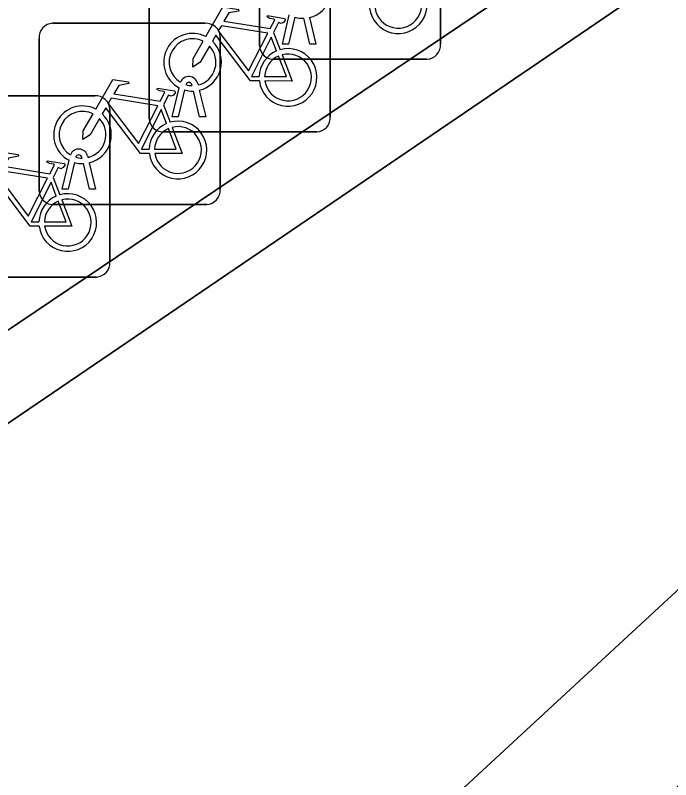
# Model space of a CAD drawing. Extents: x 161087 to 161926, y 382572 to 383873.
# Drawn here: x 161576.392 to 161580.007, y 382946.578 to 382950.793 of the extents above; entities that cross this region are included whole.
import ezdxf

# ---------------------------------------------------------------- set-up
doc = ezdxf.new("R2010")
doc.units = 0
for name, color, linetype in [('IMGEO_Fietsenrek', 7, 'Continuous'), ('IMGEO_Muur', 7, 'Continuous'), ('IMGEO_Voetgangersgebied_open', 7, 'Continuous'), ('IMGEO_Voetpad_op_trap', 7, 'Continuous'), ('IMGEO_Voetpad_open', 7, 'Continuous')]:
    doc.layers.add(name, color=color, linetype=linetype)

msp = doc.modelspace()

# ---------------------------------------------------------------- linework, layer by layer
at = {"layer": 'IMGEO_Fietsenrek'}
for p, q in [((161577.7385, 382950.6249), (161577.7385, 382951.4658)), ((161577.7385, 382951.4658), (161577.7385, 382950.6249)), ((161578.7375, 382951.4751), (161578.7375, 382950.6342)), ((161578.7375, 382950.6342), (161578.7375, 382951.4751)), ((161578.1295, 382951.0741), (161578.1295, 382950.2332)), ((161578.1295, 382950.2332), (161578.1295, 382951.0741)), ((161577.1305, 382950.2239), (161577.1305, 382951.0648)), ((161577.1305, 382951.0648), (161577.1305, 382950.2239)), ((161577.8655, 382950.6343), (161577.9038, 382950.7943)), ((161577.9342, 382950.7821), (161577.8989, 382950.6343)), ((161578.017, 382950.6343), (161577.9831, 382950.776)), ((161578.0154, 382950.7803), (161578.0504, 382950.6343)), ((161576.5979, 382950.7485), (161577.4388, 382950.7485)), ((161577.4388, 382950.7485), (161576.5979, 382950.7485)), ((161577.8172, 382950.6982), (161577.8535, 382950.603)), ((161576.5235, 382949.8239), (161576.5235, 382950.6648)), ((161576.5235, 382950.6648), (161576.5235, 382949.8239)), ((161577.5225, 382950.6741), (161577.5225, 382949.8332)), ((161577.5225, 382949.8332), (161577.5225, 382950.6741)), ((161577.8989, 382950.6343), (161577.8655, 382950.6343)), ((161578.0504, 382950.6343), (161578.017, 382950.6343)), ((161578.6631, 382950.5505), (161577.8222, 382950.5505)), ((161577.8222, 382950.5505), (161578.6631, 382950.5505)), ((161577.2575, 382950.2333), (161577.2958, 382950.3933)), ((161577.3679, 382950.4049), (161577.3669, 382950.4092)), ((161577.3986, 382950.4164), (161577.4004, 382950.4085)), ((161577.3262, 382950.3811), (161577.2909, 382950.2333)), ((161577.409, 382950.2333), (161577.3751, 382950.375)), ((161577.4074, 382950.3793), (161577.4424, 382950.2333)), ((161575.9899, 382950.3485), (161576.8308, 382950.3485)), ((161576.8308, 382950.3485), (161575.9899, 382950.3485)), ((161576.9145, 382950.2741), (161576.9145, 382949.4332)), ((161576.9145, 382949.4332), (161576.9145, 382950.2741)), ((161577.2102, 382950.2982), (161577.2465, 382950.203)), ((161577.2909, 382950.2333), (161577.2575, 382950.2333)), ((161577.4424, 382950.2333), (161577.409, 382950.2333)), ((161578.0551, 382950.1495), (161577.2142, 382950.1495)), ((161577.2142, 382950.1495), (161578.0551, 382950.1495)), ((161576.7916, 382950.0164), (161576.7934, 382950.0085)), ((161576.6505, 382949.8333), (161576.6888, 382949.9933)), ((161576.7192, 382949.9811), (161576.6839, 382949.8333)), ((161576.7609, 382950.0049), (161576.7599, 382950.0092)), ((161576.802, 382949.8333), (161576.7681, 382949.975)), ((161576.8004, 382949.9793), (161576.8354, 382949.8333)), ((161576.6022, 382949.8982), (161576.6385, 382949.803)), ((161576.6839, 382949.8333), (161576.6505, 382949.8333)), ((161576.8354, 382949.8333), (161576.802, 382949.8333)), ((161577.4481, 382949.7495), (161576.6072, 382949.7495)), ((161576.6072, 382949.7495), (161577.4481, 382949.7495)), ((161576.8401, 382949.3495), (161575.9992, 382949.3495)), ((161575.9992, 382949.3495), (161576.8401, 382949.3495))]:
    msp.add_line(p, q, dxfattribs=at)
for points in [[(161577.4431, 382950.6752), (161577.5378, 382950.8387), (161577.624, 382950.8249), (161577.6257, 382950.8162), (161577.5696, 382950.8053), (161577.5434, 382950.76), (161577.7986, 382950.7192)], [(161577.7986, 382950.7192), (161577.8236, 382950.768), (161577.8185, 382950.772), (161577.7953, 382950.7757), (161577.7826, 382950.7832), (161577.7816, 382950.7863), (161577.7838, 382950.7909), (161577.8786, 382950.7758), (161577.8809, 382950.7655), (161577.8715, 382950.7531), (161577.8591, 382950.7467), (161577.8446, 382950.7529), (161577.8172, 382950.6982)], [(161577.7857, 382950.694), (161577.5289, 382950.735), (161577.5122, 382950.7062), (161577.6792, 382950.4859), (161577.7857, 382950.694)], [(161577.4638, 382950.6227), (161577.4122, 382950.5335), (161577.3723, 382950.5075), (161577.3735, 382950.555), (161577.428, 382950.6492)], [(161577.7388, 382950.4305), (161577.6891, 382950.4306), (161577.4984, 382950.6823), (161577.4794, 382950.6495)], [(161577.8337, 382950.596), (161577.8044, 382950.6728), (161577.695, 382950.4547), (161577.7377, 382950.4546)], [(161577.7677, 382950.4545), (161577.8876, 382950.4543), (161577.8444, 382950.5679)], [(161577.8642, 382950.5748), (161577.9192, 382950.4302), (161577.7691, 382950.4305)], [(161576.8361, 382950.2752), (161576.9308, 382950.4387), (161577.017, 382950.4249), (161577.0187, 382950.4162), (161576.9626, 382950.4053), (161576.9364, 382950.36), (161577.1916, 382950.3192)], [(161577.1916, 382950.3192), (161577.2166, 382950.368), (161577.2115, 382950.372), (161577.1883, 382950.3757), (161577.1756, 382950.3832), (161577.1746, 382950.3863), (161577.1768, 382950.3909), (161577.2716, 382950.3758), (161577.2739, 382950.3655), (161577.2645, 382950.3531), (161577.2521, 382950.3467), (161577.2376, 382950.3529), (161577.2102, 382950.2982)], [(161577.1787, 382950.294), (161576.9219, 382950.335), (161576.9052, 382950.3062), (161577.0722, 382950.0859), (161577.1787, 382950.294)], [(161577.1318, 382950.0305), (161577.0821, 382950.0306), (161576.8914, 382950.2823), (161576.8724, 382950.2495)], [(161577.2267, 382950.196), (161577.1974, 382950.2728), (161577.088, 382950.0547), (161577.1307, 382950.0546)], [(161576.8568, 382950.2227), (161576.8052, 382950.1335), (161576.7653, 382950.1075), (161576.7665, 382950.155), (161576.821, 382950.2492)], [(161577.1607, 382950.0545), (161577.2806, 382950.0543), (161577.2374, 382950.1679)], [(161577.2572, 382950.1748), (161577.3122, 382950.0302), (161577.1621, 382950.0305)], [(161576.2281, 382949.8752), (161576.3228, 382950.0387), (161576.409, 382950.0249), (161576.4107, 382950.0162), (161576.3546, 382950.0053), (161576.3284, 382949.96), (161576.5836, 382949.9192)], [(161576.5836, 382949.9192), (161576.6086, 382949.968), (161576.6035, 382949.972), (161576.5803, 382949.9757), (161576.5676, 382949.9832), (161576.5666, 382949.9863), (161576.5688, 382949.9909), (161576.6636, 382949.9758), (161576.6659, 382949.9655), (161576.6565, 382949.9531), (161576.6441, 382949.9467), (161576.6296, 382949.9529), (161576.6022, 382949.8982)], [(161576.5707, 382949.894), (161576.3139, 382949.935), (161576.2972, 382949.9062), (161576.4642, 382949.6859), (161576.5707, 382949.894)], [(161576.5238, 382949.6305), (161576.4741, 382949.6306), (161576.2834, 382949.8823), (161576.2644, 382949.8495)], [(161576.6187, 382949.796), (161576.5894, 382949.8728), (161576.48, 382949.6547), (161576.5227, 382949.6546)], [(161576.5527, 382949.6545), (161576.6726, 382949.6543), (161576.6294, 382949.7679)], [(161576.6492, 382949.7748), (161576.7042, 382949.6302), (161576.5541, 382949.6305)]]:
    msp.add_lwpolyline(points, dxfattribs=at)
for centre, radius, start, end in [((161577.9781, 382950.9349), 0.159, 283.5766, 46.6042), ((161578.5047, 382950.8509), 0.159, 187.0065, 105.7708), ((161578.5047, 382950.8509), 0.129, 188.6715, 104.5883), ((161577.9781, 382950.9349), 0.159, 253.9967, 271.7867), ((161576.6012, 382950.6706), 0.0779, 92.4484, 184.2845), ((161576.6012, 382950.6706), 0.0779, 92.4484, 184.2845), ((161577.4446, 382950.6708), 0.0779, 2.4484, 94.2845), ((161577.4446, 382950.6708), 0.0779, 2.4484, 94.2845), ((161577.3701, 382950.5339), 0.159, 62.6766, 242.1369), ((161577.3701, 382950.5339), 0.129, 63.3192, 238.903), ((161577.3701, 382950.5339), 0.159, 283.5766, 46.6042), ((161577.3701, 382950.5339), 0.129, 283.6043, 43.4302), ((161577.8164, 382950.6282), 0.0779, 182.4484, 274.2845), ((161577.8164, 382950.6282), 0.0779, 182.4484, 274.2845), ((161577.8967, 382950.4499), 0.159, 187.0065, 105.7708), ((161578.6598, 382950.6284), 0.0779, 272.4484, 4.2845), ((161578.6598, 382950.6284), 0.0779, 272.4484, 4.2845), ((161577.8967, 382950.4499), 0.159, 113.3408, 178.3217), ((161577.8967, 382950.4499), 0.129, 113.923, 177.9556), ((161577.8967, 382950.4499), 0.129, 188.6715, 104.5883), ((161577.3499, 382950.4053), 0.0499, 12.8025, 158.6934), ((161577.3499, 382950.4053), 0.0174, 12.8025, 163.4502), ((161577.3701, 382950.5339), 0.129, 253.415, 269.0204), ((161577.3701, 382950.5339), 0.159, 253.9967, 271.7867), ((161576.8366, 382950.2708), 0.0779, 2.4484, 94.2845), ((161576.8366, 382950.2708), 0.0779, 2.4484, 94.2845), ((161576.7631, 382950.1339), 0.159, 62.6766, 242.1369), ((161576.7631, 382950.1339), 0.129, 63.3192, 238.903), ((161576.7631, 382950.1339), 0.159, 283.5766, 46.6042), ((161578.0518, 382950.2274), 0.0779, 272.4484, 4.2845), ((161578.0518, 382950.2274), 0.0779, 272.4484, 4.2845), ((161576.7631, 382950.1339), 0.129, 283.6043, 43.4302), ((161577.2084, 382950.2272), 0.0779, 182.4484, 274.2845), ((161577.2084, 382950.2272), 0.0779, 182.4484, 274.2845), ((161577.2897, 382950.0499), 0.159, 113.3408, 178.3217), ((161577.2897, 382950.0499), 0.159, 187.0065, 105.7708), ((161577.2897, 382950.0499), 0.129, 113.923, 177.9556), ((161577.2897, 382950.0499), 0.129, 188.6715, 104.5883), ((161576.7429, 382950.0053), 0.0499, 12.8025, 158.6934), ((161576.7429, 382950.0053), 0.0174, 12.8025, 163.4502), ((161576.7631, 382950.1339), 0.159, 253.9967, 271.7867), ((161576.7631, 382950.1339), 0.129, 253.415, 269.0204), ((161576.6014, 382949.8272), 0.0779, 182.4484, 274.2845), ((161576.6014, 382949.8272), 0.0779, 182.4484, 274.2845), ((161576.6817, 382949.6499), 0.159, 187.0065, 105.7708), ((161577.4448, 382949.8274), 0.0779, 272.4484, 4.2845), ((161577.4448, 382949.8274), 0.0779, 272.4484, 4.2845), ((161576.6817, 382949.6499), 0.159, 113.3408, 178.3217), ((161576.6817, 382949.6499), 0.129, 113.923, 177.9556), ((161576.6817, 382949.6499), 0.129, 188.6715, 104.5883), ((161576.8368, 382949.4274), 0.0779, 272.4484, 4.2845), ((161576.8368, 382949.4274), 0.0779, 272.4484, 4.2845)]:
    msp.add_arc(centre, radius, start, end, dxfattribs=at)
at = {"layer": 'IMGEO_Muur'}
msp.add_lwpolyline([(161584.813, 382954.298), (161584.599, 382954.611), (161572.373, 382946.378), (161572.608, 382945.998)], close=True, dxfattribs=at)
at = {"layer": 'IMGEO_Voetgangersgebied_open'}
msp.add_lwpolyline([(161548.176, 382917.965), (161549.531, 382915.899), (161556.128, 382922.257), (161556.707, 382922.771), (161555.155, 382924.606), (161554.665, 382924.143), (161549.364, 382930.974), (161551.734, 382932.436), (161562.942, 382940.042), (161564.913, 382941.379), (161568.153, 382943.539), (161570.56, 382945.2), (161572.373, 382946.378), (161584.599, 382954.611)], dxfattribs=at)
at = {"layer": 'IMGEO_Voetpad_op_trap'}
msp.add_lwpolyline([(161583.608, 382947.071), (161584.232, 382947.551), (161582.151, 382949.569), (161574.131, 382942.159), (161573.441, 382941.522), (161583.816, 382928.03), (161591.332, 382932.438), (161591.673, 382932.638), (161591.02, 382933.48), (161589.044, 382932.291), (161588.496, 382931.961), (161583.888, 382929.19), (161574.603, 382941.532), (161582.153, 382948.482)], close=True, dxfattribs=at)
at = {"layer": 'IMGEO_Voetpad_open'}
msp.add_lwpolyline([(161611.79, 382971.239), (161597.767, 382964.102), (161598.815, 382962.963), (161600.822, 382960.782), (161598.64, 382958.729), (161596.533, 382956.746), (161593.444, 382960.122), (161585.852, 382955.454), (161584.599, 382954.611), (161584.813, 382954.298), (161572.608, 382945.998), (161572.373, 382946.378), (161570.56, 382945.2), (161573.441, 382941.522), (161574.131, 382942.159), (161582.151, 382949.569), (161584.232, 382947.551), (161588.079, 382950.504), (161588.332, 382950.179), (161588.295, 382950.151), (161589.365, 382948.884), (161598.708, 382956.104), (161602.176, 382954.091)], dxfattribs=at)

doc.saveas('drawing.dxf')
